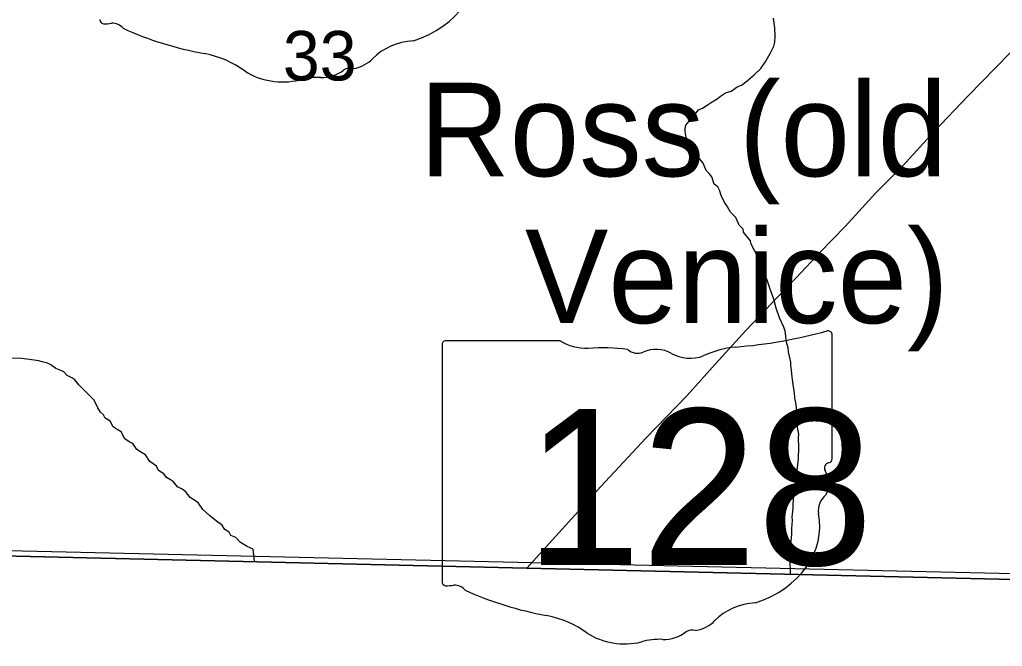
# Model space of a CAD drawing. Extents: x 1310247 to 1552180, y 377264 to 706493.
# Drawn here: x 1355283 to 1359668, y 482147 to 484943 of the extents above; entities that cross this region are included whole.
import ezdxf

# ---------------------------------------------------------------- set-up
doc = ezdxf.new("R2010")
doc.units = 0
for name, color, linetype in [('GM_X_Adjacent_County', 7, 'Continuous'), ('GM_X_County', 7, 'Continuous'), ('GM_X_Minor_River', 7, 'Continuous'), ('GM_X_Section', 7, 'Continuous'), ('GM_X_Section_Text', 7, 'Continuous'), ('GM_X_State_Location', 7, 'Continuous'), ('GM_X_State_Route', 7, 'Continuous'), ('GM_X_State_Shield', 7, 'Continuous'), ('GM_X_Township', 7, 'Continuous'), ('GM_X_Unincorporated_Text', 7, 'Continuous')]:
    doc.layers.add(name, color=color, linetype=linetype)

msp = doc.modelspace()

# ---------------------------------------------------------------- linework, layer by layer
at = {"layer": 'GM_X_Adjacent_County'}
msp.add_lwpolyline([(1335615.4, 483057.9), (1337392.4, 483001.2), (1341421.2, 482872.6), (1343385.6, 482810), (1345080.8, 482756.3), (1349376.6, 482686.8), (1357546.2, 482495.4), (1359971.6, 482438.4), (1361757.2, 482459.8), (1362476.5, 482468.4), (1363129.5, 483731.4), (1363500.1, 484234.6), (1365025, 484671.6), (1365533.9, 484942.2), (1365647.9, 484931.8), (1366607, 484844.3), (1367312.1, 484779.9), (1369137.5, 484590.3)], dxfattribs=at)
at = {"layer": 'GM_X_County'}
msp.add_lwpolyline([(1369137.5, 484590.3), (1367312.1, 484779.9), (1366607, 484844.3), (1365647.9, 484931.8), (1365533.9, 484942.2), (1365025, 484671.6), (1363500.1, 484234.6), (1363129.5, 483731.4), (1362476.5, 482468.4), (1361757.2, 482459.8), (1359971.6, 482438.4), (1357546.2, 482495.4), (1349376.6, 482686.8), (1345080.8, 482756.3), (1343385.6, 482810), (1341421.2, 482872.6), (1337392.4, 483001.2), (1335615.4, 483057.9)], dxfattribs=at)
at = {"layer": 'GM_X_Minor_River'}
for points in [[(1358723, 482468.8), (1358721.2, 482536.5), (1358721.7, 482554.5), (1358720.3, 482574.6), (1358722.8, 482592.6), (1358725.5, 482616.6), (1358728.4, 482646.6), (1358729.2, 482672.6), (1358732.2, 482708.6), (1358730.6, 482722.7), (1358733.8, 482762.8), (1358734.2, 482778.8), (1358737.5, 482820.8), (1358739.9, 482834.8), (1358745, 482874.8), (1358745.5, 482892.8), (1358750.6, 482928.8), (1358753.1, 482944.7), (1358758.2, 482984.7), (1358759.6, 483032.8), (1358758.9, 483078.9), (1358759.4, 483093), (1358754.2, 483123.2), (1358754.6, 483137.2), (1358751.8, 483179.5), (1358747.1, 483225.7), (1358742, 483256), (1358740.7, 483280.1), (1358735.4, 483304.3), (1358730.6, 483348.6), (1358729.1, 483364.7), (1358724.1, 483400.9), (1358724.5, 483415), (1358713.8, 483461.4), (1358712.3, 483479.5), (1358705, 483503.8), (1358698.4, 483554.2), (1358691, 483574.4), (1358674, 483613.1), (1358659.2, 483655.6), (1358648.3, 483696.1), (1358631.5, 483740.7), (1358618.7, 483781.2), (1358603.7, 483817.8), (1358594.4, 483846.1), (1358573.7, 483890.9), (1358547, 483941.8), (1358543.4, 483956), (1358512.4, 483995), (1358510.8, 484009.1), (1358493.3, 484025.7), (1358478.2, 484060.2), (1358454.8, 484085), (1358441.4, 484107.5), (1358429.9, 484125.9), (1358414.7, 484154.4), (1358405.5, 484182.8), (1358397.8, 484197), (1358382.1, 484209.5), (1358371, 484242), (1358359.4, 484256.4), (1358345.8, 484270.8), (1358332.7, 484303.3), (1358309.4, 484332.1), (1358292.1, 484356.7), (1358278.6, 484377.1), (1358271.2, 484397.4), (1358257.7, 484417.9), (1358252.4, 484444.1), (1358252.8, 484458.1), (1358255.2, 484472.1), (1358269.8, 484489.7), (1358288.4, 484509.2), (1358311.4, 484540.6), (1358329.7, 484548.1), (1358350.1, 484561.6), (1358372.7, 484576.9), (1358395.1, 484590.3), (1358409.5, 484601.9), (1358432, 484617.3), (1358458.3, 484624.5), (1358485, 484643.8), (1358503.3, 484651.2), (1358529.9, 484670.5), (1358560.8, 484697.7), (1358589.7, 484724.9), (1358612.7, 484758.3), (1358633.9, 484795.8), (1358648.8, 484825.4), (1358653.3, 484843.4), (1358654, 484869.4), (1358653.1, 484907.6), (1358646.3, 484949.9)], [(1356330.9, 482524.9), (1356324.1, 482580.1), (1356298.4, 482592.9), (1356268.7, 482609.8), (1356247.3, 482632.5), (1356225.5, 482641.2), (1356217.9, 482655.5), (1356198.2, 482668.1), (1356184.7, 482688.5), (1356169, 482699), (1356129.7, 482730.3), (1356100.4, 482757.3), (1356081.2, 482785.9), (1356067.4, 482796.4), (1356043.8, 482811.1), (1356022.5, 482837.8), (1356008.7, 482848.3), (1355986.9, 482859), (1355969.5, 482881.5), (1355955.7, 482890), (1355938, 482900.5), (1355926.4, 482916.9), (1355902.7, 482931.7), (1355893.2, 482950), (1355863.7, 482971), (1355844.5, 483001.6), (1355826.8, 483012.2), (1355805.1, 483024.9), (1355787.8, 483051.5), (1355772, 483060), (1355752.3, 483072.6), (1355735.1, 483103.2), (1355717.3, 483113.8), (1355699.6, 483126.3), (1355686.3, 483150.8), (1355664.6, 483165.5), (1355657, 483179.7), (1355643.3, 483192.2), (1355631.8, 483210.6), (1355614.7, 483245.2), (1355573.8, 483286.5), (1355546.5, 483313.4), (1355529.1, 483336), (1355515.3, 483344.5), (1355495.5, 483355.1), (1355479.9, 483371.6), (1355466.1, 483378), (1355444.2, 483386.7), (1355422.6, 483403.4), (1355406.8, 483409.9), (1355382.9, 483416.6), (1355369, 483421), (1355315, 483428.7), (1355291, 483431.4), (1355246.9, 483432.7)]]:
    msp.add_lwpolyline(points, dxfattribs=at)
at = {"layer": 'GM_X_Section'}
msp.add_lwpolyline([(1360099.2, 487705.5), (1359978, 482463.7), (1354642.3, 482585.6), (1354807.6, 487831.8)], close=True, dxfattribs=at)
at = {"layer": 'GM_X_State_Route'}
msp.add_lwpolyline([(1357546.2, 482495.4), (1357875.6, 482859.4), (1358079.2, 483077), (1358260.1, 483265), (1358388, 483407.7), (1358523.3, 483556), (1358667.6, 483707.8), (1358747.9, 483791.6), (1358856.4, 483906.9), (1358966.3, 484020.9), (1359103.7, 484170), (1359222.5, 484289.5), (1359363.8, 484444.9), (1359514.2, 484602.2), (1359699.5, 484792.1), (1359881.9, 484985.1), (1360094.7, 485208.1)], dxfattribs=at)
at = {"layer": 'GM_X_State_Shield'}
for p, q in [((1357694.5, 483510.3), (1357184.9, 483510.3)), ((1358907.9, 482983.8), (1358907.9, 483536.5)), ((1357167.7, 483492.2), (1357167.7, 482435.5)), ((1358907.8, 482983.9), (1358907.9, 482983.8))]:
    msp.add_line(p, q, dxfattribs=at)
for centre, major_axis, start_param, end_param in [((1356864.6, 485190.1), (461.6, 0), 5.101752, 6.440018), ((1355661.1, 484941.2), (20.3, 0), 3.00124, 4.508301), ((1355664.1, 485049.3), (155.2, 0), 4.665946, 4.897461), ((1355695.9, 484882.6), (56, 0), 0.519207, 1.627899), ((1356402.5, 485831.9), (1332.7, 0), 4.195997, 4.488961), ((1357059.3, 484646.9), (252.8, 0), 1.647645, 2.488434), ((1356005.2, 484468.8), (417, 0), 0.823519, 1.323587), ((1356739, 484841.1), (149.1, 0), 4.937069, 5.64225), ((1356755.9, 484695.8), (39.7, 0), 1.147584, 2.315152), ((1356456.1, 484877.3), (264.6, 0), 4.026481, 4.996735), ((1356609, 484512), (217.4, 0), 1.495662, 1.94098), ((1356628.4, 484798.2), (141, 0), 4.691044, 5.507374), ((1358288, 484950.9), (1845.5, 0), 4.814394, 5.042369), ((1358888.6, 483538.8), (19.4, 0), 6.141152, 7.989035), ((1357187.7, 483494.4), (20.2, 0), 1.712693, 3.28349), ((1357815.9, 483633), (195.5, 0), 4.042523, 4.731795), ((1357880.7, 482917.1), (702, 0), 1.404758, 1.657858), ((1358040.1, 483499.9), (56.4, 0), 3.836095, 5.185415), ((1358122.9, 483377.8), (117.3, 0), 0.950623, 2.079405), ((1358274.3, 483545.3), (141.1, 0), 4.081561, 5.145723), ((1358523.4, 483187.6), (371.3, 0), 1.699011, 2.107814), ((1358887.3, 482981.6), (20.7, 0), 5.05454, 6.418171), ((1358903.5, 482943.2), (30, 0), 1.883978, 3.671073), ((1358712.7, 482873.3), (180, 0), 5.934695, 6.695948), ((1358977.3, 482752.5), (130.9, 0), 2.387724, 3.262537), ((1358391.4, 482682.2), (461.6, 0), 5.101752, 6.440018), ((1357187.9, 482433.2), (20.3, 0), 3.00124, 4.508301), ((1357190.9, 482541.3), (155.2, 0), 4.665946, 4.897461), ((1357222.7, 482374.6), (56, 0), 0.519207, 1.627899), ((1357929.3, 483323.9), (1332.7, 0), 4.195997, 4.488961), ((1358586.1, 482138.9), (252.8, 0), 1.647645, 2.488434), ((1357532, 481960.8), (417, 0), 0.823519, 1.323587), ((1358265.8, 482333.1), (149.1, 0), 4.937069, 5.64225), ((1357982.9, 482369.3), (264.6, 0), 4.026481, 4.996735), ((1358155.2, 482290.2), (141, 0), 4.691044, 5.507374), ((1358282.7, 482187.9), (39.7, 0), 1.147584, 2.315152), ((1358135.8, 482004), (217.4, 0), 1.495662, 1.94098)]:
    msp.add_ellipse(centre, major_axis=major_axis, ratio=0.8, start_param=start_param, end_param=end_param, dxfattribs=at)
at = {"layer": 'GM_X_Township'}
msp.add_lwpolyline([(1359971.6, 482438.4), (1357546.2, 482495.4), (1349376.6, 482686.8)], dxfattribs=at)

# ---------------------------------------------------------------- texts
at = {"layer": 'GM_X_Section_Text'}
msp.add_text('33', height=221, rotation=0, dxfattribs=at).set_placement((1356457.5, 484672.1))
at = {"layer": 'GM_X_State_Location'}
for s in ['s', 'r']:
    msp.add_text(s, height=1, dxfattribs=at).set_placement((1358018.3, 482893.6))
msp.add_text('128', height=1, rotation=0, dxfattribs=at).set_placement((1357665.3, 482820.8))
at = {"layer": 'GM_X_State_Shield'}
msp.add_text('128', height=696.1, dxfattribs=at).set_placement((1357538.8, 482510))
at = {"layer": 'GM_X_Unincorporated_Text'}
for s, p in [('Ross (old', (1357066.9, 484244.7)), ('Venice)', (1357537.7, 483589.1))]:
    msp.add_text(s, height=417, rotation=0, dxfattribs=at).set_placement(p)

doc.saveas('drawing.dxf')
